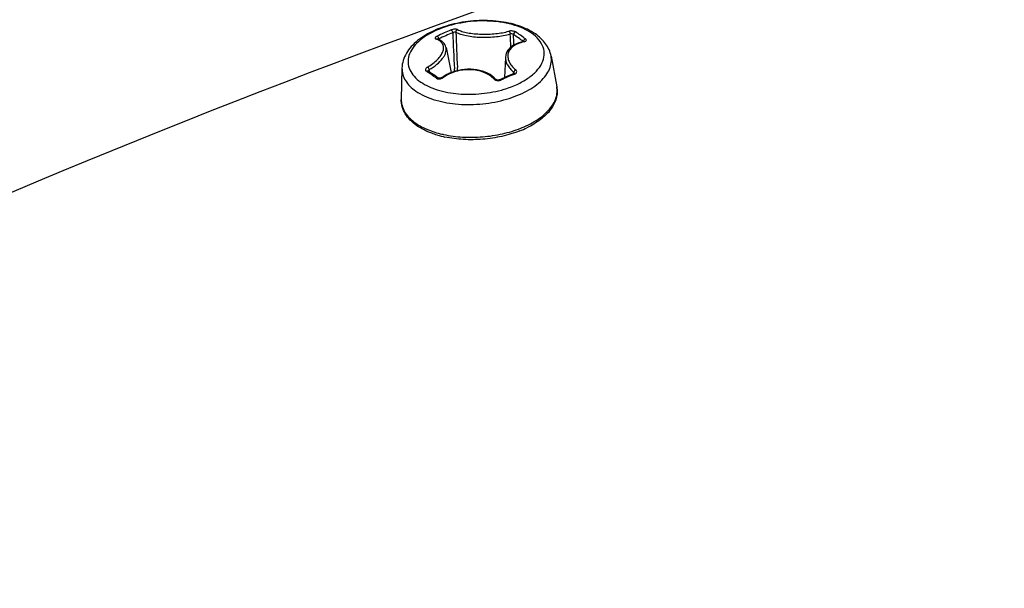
# Model space of a CAD drawing. Header units: millimetres. Extents: x 0 to 420, y 0 to 297.
# Tile 458 of 502: x 344.98 to 349.37, y 245.89 to 248.42. Entities that reach past the tile are written whole.
import ezdxf

# ---------------------------------------------------------------- set-up
doc = ezdxf.new("R2010")
doc.units = ezdxf.units.MM
doc.header["$LTSCALE"] = 23.1
doc.layers.get('0').update_dxf_attribs({"linetype": 'CONTINUOUS'})

msp = doc.modelspace()

# ---------------------------------------------------------------- linework, layer by layer
at = {"color": 7, "linetype": 'CONTINUOUS'}
for p, q in [((346.8419, 248.3377), (346.8418, 248.3378)), ((346.8486, 248.335), (346.8419, 248.3377)), ((346.8496, 248.3345), (346.8486, 248.338)), ((346.8557, 248.3314), (346.8486, 248.335)), ((346.8619, 248.3273), (346.8557, 248.3314)), ((346.8672, 248.3228), (346.8619, 248.3273)), ((346.8718, 248.3178), (346.8672, 248.3228)), ((346.8755, 248.3125), (346.8718, 248.3178)), ((346.8783, 248.3068), (346.8755, 248.3125)), ((346.8803, 248.3008), (346.8783, 248.3068)), ((347.1763, 248.3064), (347.1687, 248.3006)), ((347.1849, 248.3117), (347.1763, 248.3064)), ((347.1946, 248.3164), (347.1849, 248.3117)), ((347.205, 248.3204), (347.1946, 248.3164)), ((347.2162, 248.3238), (347.205, 248.3204)), ((347.2261, 248.3261), (347.2162, 248.3238)), ((347.2257, 248.3279), (347.2255, 248.3264)), ((347.2255, 248.326), (347.2255, 248.3264)), ((347.2261, 248.326), (347.2255, 248.3264)), ((347.2267, 248.3262), (347.2261, 248.3261)), ((347.2276, 248.3265), (347.2267, 248.3262)), ((347.2282, 248.3267), (347.2276, 248.3265)), ((347.2287, 248.3269), (347.2282, 248.3267)), ((347.2289, 248.327), (347.2287, 248.3269)), ((346.8807, 248.2989), (346.8803, 248.3008)), ((346.8807, 248.299), (346.9038, 248.1879)), ((347.1467, 248.2653), (347.1456, 248.2573)), ((347.1489, 248.273), (347.1467, 248.2653)), ((347.1523, 248.2805), (347.1489, 248.273)), ((347.1567, 248.2876), (347.1523, 248.2805)), ((347.1622, 248.2943), (347.1567, 248.2876)), ((347.1687, 248.3006), (347.1622, 248.2943)), ((347.3487, 248.2617), (347.3742, 248.1251)), ((347.1455, 248.2558), (347.1417, 248.1657)), ((347.1456, 248.2573), (347.1455, 248.2557)), ((346.6844, 248.2076), (346.6813, 248.0686)), ((346.8081, 248.1898), (346.8011, 248.1945)), ((346.8088, 248.1894), (346.8058, 248.2012)), ((346.8122, 248.1871), (346.8081, 248.1898)), ((346.8164, 248.1843), (346.8122, 248.1871)), ((346.8234, 248.1795), (346.8164, 248.1843)), ((346.8305, 248.1745), (346.8234, 248.1795)), ((346.8346, 248.1716), (346.8305, 248.1745)), ((346.8387, 248.1687), (346.8346, 248.1716)), ((346.8724, 248.1723), (346.8618, 248.1653)), ((346.8841, 248.179), (346.8724, 248.1723)), ((346.8964, 248.1849), (346.8841, 248.179)), ((346.9092, 248.1901), (346.8964, 248.1849)), ((346.9223, 248.1944), (346.9092, 248.1901)), ((346.9186, 248.1932), (346.918, 248.2049)), ((346.9357, 248.1979), (346.9223, 248.1944)), ((346.932, 248.1969), (346.9314, 248.2099)), ((346.9493, 248.2005), (346.9357, 248.1979)), ((346.9631, 248.2022), (346.9493, 248.2005)), ((346.9768, 248.2031), (346.9631, 248.2022)), ((346.9905, 248.2031), (346.9768, 248.2031)), ((347.0041, 248.2022), (346.9905, 248.2031)), ((347.0173, 248.2004), (347.0041, 248.2022)), ((347.0303, 248.1977), (347.0173, 248.2004)), ((347.0428, 248.1942), (347.0303, 248.1977)), ((347.0548, 248.1898), (347.0428, 248.1942)), ((347.0661, 248.1846), (347.0548, 248.1898)), ((347.0768, 248.1787), (347.0661, 248.1846)), ((347.0867, 248.1719), (347.0768, 248.1787)), ((347.0958, 248.1645), (347.0867, 248.1719)), ((347.1624, 248.1748), (347.1514, 248.1701)), ((347.1733, 248.1795), (347.1624, 248.1748)), ((347.1826, 248.1833), (347.1733, 248.1795)), ((347.182, 248.1831), (347.1826, 248.1896)), ((347.1831, 248.1835), (347.1826, 248.1833)), ((347.1838, 248.1839), (347.1831, 248.1835)), ((347.1844, 248.1843), (347.1838, 248.1839)), ((347.1847, 248.1846), (347.1844, 248.1843)), ((347.1849, 248.1848), (347.1847, 248.1846)), ((346.8458, 248.1636), (346.8387, 248.1687)), ((346.846, 248.1634), (346.8458, 248.1636)), ((346.8466, 248.1632), (346.846, 248.1634)), ((346.8474, 248.1629), (346.8466, 248.1632)), ((346.8483, 248.1626), (346.8474, 248.1629)), ((346.8495, 248.1625), (346.8483, 248.1626)), ((346.8509, 248.1624), (346.8495, 248.1625)), ((346.8525, 248.1624), (346.8509, 248.1624)), ((346.8541, 248.1626), (346.8525, 248.1624)), ((346.8558, 248.1629), (346.8541, 248.1626)), ((346.8574, 248.1634), (346.8558, 248.1629)), ((346.859, 248.1639), (346.8574, 248.1634)), ((346.8605, 248.1646), (346.859, 248.1639)), ((346.8618, 248.1653), (346.8605, 248.1646)), ((347.1029, 248.1576), (347.0958, 248.1645)), ((347.1032, 248.1573), (347.1029, 248.1576)), ((347.1039, 248.1568), (347.1032, 248.1573)), ((347.1047, 248.1562), (347.1039, 248.1568)), ((347.1058, 248.1557), (347.1047, 248.1562)), ((347.107, 248.1552), (347.1058, 248.1557)), ((347.1085, 248.1548), (347.107, 248.1552)), ((347.11, 248.1545), (347.1085, 248.1548)), ((347.1117, 248.1544), (347.11, 248.1545)), ((347.1133, 248.1543), (347.1117, 248.1544)), ((347.115, 248.1544), (347.1133, 248.1543)), ((347.1166, 248.1546), (347.115, 248.1544)), ((347.118, 248.155), (347.1166, 248.1546)), ((347.1193, 248.1554), (347.118, 248.155)), ((347.1201, 248.1558), (347.1193, 248.1554)), ((347.1295, 248.1602), (347.1201, 248.1558)), ((347.1405, 248.1652), (347.1295, 248.1602)), ((347.1514, 248.1701), (347.1405, 248.1652))]:
    msp.add_line(p, q, dxfattribs=at)
for centre, radius, start, end in [((347.3144, 247.3606), 1.097, 112.0098, 115.5761), ((347.3202, 247.3523), 1.0927, 112.0146, 115.5653), ((363.1239, 249.0318), 16.227, 182.35375, 182.92093), ((362.6843, 248.9559), 15.7706, 182.13738, 182.7112), ((327.4484, 247.204), 19.7521, 3.18529, 3.35583), ((325.519, 247.2104), 21.6925, 2.90783, 3.02985), ((346.7629, 247.7048), 0.7749, 55.3537, 57.3217), ((346.768, 247.7106), 0.782, 55.3535, 57.3197), ((346.7372, 247.6657), 0.8364, 53.4847, 55.3642), ((346.8089, 248.2598), 0.082, 66.9608, 70.4109), ((346.8115, 248.2661), 0.0752, 65.554, 66.9304), ((346.7328, 247.6609), 0.828, 53.4819, 55.3649), ((347.2641, 248.152), 0.1765, 101.4111, 102.3259), ((347.224, 248.351), 0.0265, 281.4145, 281.6924), ((346.2468, 247.3557), 1.0004, 55.3641, 56.8975), ((346.8066, 248.1945), 0.00506, 180.6185, 184.2585), ((346.199, 247.2868), 1.0842, 53.9026, 55.3555), ((347.6694, 247.003), 1.2735, 112.2523, 115.3244), ((347.1793, 248.1849), 0.00551, 357.7754, 1.3916), ((346.8503, 248.1884), 0.0284, 296.3604, 302.2709), ((346.852, 248.1858), 0.0252, 302.3081, 305.2868), ((346.7808, 248.0665), 0.0995, 178.7441, 182.6204), ((346.9716, 248.3479), 0.4572, 253.5802, 257.878), ((346.9722, 248.384), 0.4828, 256.8877, 257.7662), ((347.0463, 248.3451), 0.4478, 291.3484, 295.7782), ((347.0364, 248.3886), 0.4822, 291.5759, 292.4174)]:
    msp.add_arc(centre, radius, start, end, dxfattribs=at)
for points, knots in [([(335.6507, 242.3708), (337.7736, 243.9181), (342.1785, 246.6247), (346.9884, 248.5386), (349.4067, 249.2373)], [0, 0, 0, 0, 0.510671, 1, 1, 1, 1]), ([(347.2788, 248.36), (347.2562, 248.3756), (347.2025, 248.4005), (347.1126, 248.4192), (347.015, 248.4216), (346.9175, 248.4077), (346.8283, 248.3786), (346.7644, 248.3416), (346.7251, 248.3048), (346.703, 248.275), (346.6884, 248.2423), (346.6846, 248.2191), (346.6844, 248.2076)], [0, 0, 0, 0, 0.117755, 0.250033, 0.391843, 0.534887, 0.670475, 0.792406, 0.847925, 0.900373, 0.950732, 1, 1, 1, 1]), ([(347.2617, 248.3634), (347.2494, 248.3719), (347.2214, 248.387), (347.1561, 248.4095), (347.0624, 248.4217), (346.9477, 248.413), (346.8565, 248.3869), (346.7946, 248.3549), (346.7579, 248.3278), (346.7307, 248.2977), (346.7141, 248.2654), (346.7096, 248.2317), (346.718, 248.199), (346.7383, 248.1693), (346.7573, 248.1533), (346.7681, 248.1458)], [0, 0, 0, 0, 0.059854, 0.126722, 0.276391, 0.435131, 0.585819, 0.653498, 0.714258, 0.767764, 0.814878, 0.858011, 0.900896, 0.947361, 1, 1, 1, 1]), ([(346.8408, 248.3501), (346.8388, 248.3491), (346.8361, 248.3476), (346.8335, 248.3449), (346.8323, 248.343), (346.832, 248.3411), (346.8331, 248.3386), (346.835, 248.3376), (346.8364, 248.3371)], [0, 0, 0, 0, 0.346361, 0.482683, 0.593809, 0.686467, 0.775342, 1, 1, 1, 1]), ([(346.8408, 248.3501), (346.8429, 248.3493), (346.8462, 248.3452), (346.8482, 248.3407), (346.8486, 248.338)], [0, 0, 0, 0, 0.451563, 1, 1, 1, 1]), ([(346.9319, 248.3793), (346.9302, 248.3801), (346.9258, 248.3811), (346.9161, 248.3812), (346.9082, 248.3796), (346.9033, 248.3776)], [0, 0, 0, 0, 0.196509, 0.451687, 1, 1, 1, 1]), ([(346.9033, 248.3776), (346.9053, 248.3768), (346.9086, 248.3726), (346.9103, 248.368), (346.9106, 248.3653)], [0, 0, 0, 0, 0.448827, 1, 1, 1, 1]), ([(346.9247, 248.3677), (346.9227, 248.3684), (346.9176, 248.3679), (346.913, 248.3666), (346.9106, 248.3653)], [0, 0, 0, 0, 0.44152, 1, 1, 1, 1]), ([(346.9319, 248.3793), (346.9297, 248.3785), (346.9258, 248.3751), (346.9245, 248.3701), (346.9247, 248.3677)], [0, 0, 0, 0, 0.493159, 1, 1, 1, 1]), ([(346.9247, 248.3677), (346.9314, 248.3643), (346.9469, 248.3583), (346.9838, 248.3491), (347.0374, 248.344), (347.1029, 248.3467), (347.1465, 248.3544), (347.1666, 248.3603)], [0, 0, 0, 0, 0.091572, 0.20173, 0.463097, 0.744444, 1, 1, 1, 1]), ([(346.9319, 248.3793), (346.9382, 248.3761), (346.9529, 248.3707), (346.9879, 248.3624), (347.0385, 248.3577), (347.1005, 248.36), (347.1418, 248.367), (347.1609, 248.3722)], [0, 0, 0, 0, 0.091094, 0.201065, 0.462694, 0.744499, 1, 1, 1, 1]), ([(347.1395, 248.1138), (347.1592, 248.1197), (347.196, 248.1333), (347.2449, 248.1601), (347.2831, 248.1917), (347.309, 248.2268), (347.3206, 248.2646), (347.3155, 248.3026), (347.2948, 248.337), (347.2737, 248.3551), (347.2617, 248.3634)], [0, 0, 0, 0, 0.168767, 0.322139, 0.457122, 0.573717, 0.676351, 0.774464, 0.879546, 1, 1, 1, 1]), ([(347.1902, 248.3688), (347.1883, 248.37), (347.1838, 248.3718), (347.174, 248.3737), (347.1659, 248.3736), (347.1609, 248.3722)], [0, 0, 0, 0, 0.219724, 0.483122, 1, 1, 1, 1]), ([(347.1609, 248.3722), (347.1628, 248.3712), (347.1656, 248.3672), (347.1667, 248.3627), (347.1666, 248.3603)], [0, 0, 0, 0, 0.464284, 1, 1, 1, 1]), ([(347.1813, 248.357), (347.1793, 248.3585), (347.1743, 248.3602), (347.1692, 248.3607), (347.1666, 248.3603)], [0, 0, 0, 0, 0.490889, 1, 1, 1, 1]), ([(347.1902, 248.3688), (347.1877, 248.3683), (347.1832, 248.3648), (347.1812, 248.3597), (347.1813, 248.357)], [0, 0, 0, 0, 0.489677, 1, 1, 1, 1]), ([(347.3487, 248.2617), (347.3469, 248.2715), (347.3408, 248.2907), (347.3199, 248.3264), (347.2962, 248.348), (347.2788, 248.36)], [0, 0, 0, 0, 0.240843, 0.485673, 1, 1, 1, 1]), ([(346.7983, 248.2123), (346.8066, 248.2173), (346.822, 248.2276), (346.8421, 248.2448), (346.8573, 248.2625), (346.8671, 248.2802), (346.8709, 248.2974), (346.8677, 248.3134), (346.8575, 248.3264), (346.8479, 248.3322), (346.8426, 248.3346)], [0, 0, 0, 0, 0.177586, 0.339568, 0.482072, 0.603513, 0.706273, 0.798429, 0.8926, 1, 1, 1, 1]), ([(346.8364, 248.3371), (346.8368, 248.3374), (346.8385, 248.3381), (346.8406, 248.3382), (346.8419, 248.3377)], [0, 0, 0, 0, 0.266999, 1, 1, 1, 1]), ([(346.8486, 248.338), (346.8483, 248.3379), (346.8472, 248.3374), (346.8461, 248.3368), (346.8454, 248.3363)], [0, 0, 0, 0, 0.285458, 1, 1, 1, 1]), ([(347.2265, 248.3245), (347.2179, 248.3226), (347.202, 248.3178), (347.1811, 248.3068), (347.1656, 248.2924), (347.1566, 248.275), (347.1551, 248.2557), (347.161, 248.2361), (347.1733, 248.217), (347.1847, 248.2057), (347.1911, 248.2002)], [0, 0, 0, 0, 0.150636, 0.28424, 0.401802, 0.508468, 0.613455, 0.726711, 0.854825, 1, 1, 1, 1]), ([(347.2348, 248.338), (347.2338, 248.3377), (347.2295, 248.3358), (347.2264, 248.3314), (347.2257, 248.3279)], [0, 0, 0, 0, 0.235817, 1, 1, 1, 1]), ([(347.2292, 248.325), (347.229, 248.3253), (347.2281, 248.3259), (347.2269, 248.3263), (347.2261, 248.3261)], [0, 0, 0, 0, 0.288714, 1, 1, 1, 1]), ([(347.2293, 248.3251), (347.2314, 248.3255), (347.2348, 248.3265), (347.2382, 248.3295), (347.2388, 248.3323), (347.238, 248.3352), (347.2362, 248.337), (347.2348, 248.338)], [0, 0, 0, 0, 0.316529, 0.545021, 0.641997, 0.7437, 1, 1, 1, 1]), ([(346.8058, 248.2012), (346.8177, 248.2081), (346.839, 248.2226), (346.8613, 248.2443), (346.8735, 248.2623), (346.8808, 248.2783), (346.8823, 248.2913), (346.8807, 248.2989)], [0, 0, 0, 0, 0.31896, 0.594711, 0.71353, 0.819526, 1, 1, 1, 1]), ([(347.1378, 248.0658), (347.1697, 248.0742), (347.2278, 248.0952), (347.2906, 248.1354), (347.3257, 248.1736), (347.3427, 248.2024), (347.3511, 248.2323), (347.3504, 248.2523), (347.3487, 248.2617)], [0, 0, 0, 0, 0.316862, 0.589108, 0.70616, 0.811319, 0.907621, 1, 1, 1, 1]), ([(347.1455, 248.2557), (347.1453, 248.2501), (347.1468, 248.2383), (347.1542, 248.2211), (347.1664, 248.2044), (347.1768, 248.1944), (347.1826, 248.1896)], [0, 0, 0, 0, 0.214772, 0.449031, 0.710048, 1, 1, 1, 1]), ([(346.6844, 248.2076), (346.6842, 248.1982), (346.6866, 248.179), (346.699, 248.1515), (346.7193, 248.1264), (346.7368, 248.1122), (346.7464, 248.1055)], [0, 0, 0, 0, 0.226038, 0.461024, 0.716567, 1, 1, 1, 1]), ([(346.7983, 248.2123), (346.7962, 248.2111), (346.7926, 248.2083), (346.7892, 248.2031), (346.7892, 248.1973), (346.7917, 248.1947), (346.7931, 248.1937)], [0, 0, 0, 0, 0.313107, 0.569839, 0.781419, 1, 1, 1, 1]), ([(346.7931, 248.1937), (346.7944, 248.1946), (346.797, 248.1957), (346.8, 248.1952), (346.8011, 248.1945)], [0, 0, 0, 0, 0.53809, 1, 1, 1, 1]), ([(346.7983, 248.2123), (346.8, 248.2111), (346.8029, 248.2074), (346.805, 248.2034), (346.8058, 248.2012)], [0, 0, 0, 0, 0.469991, 1, 1, 1, 1]), ([(346.8058, 248.2012), (346.8052, 248.2007), (346.8031, 248.199), (346.8016, 248.1964), (346.8016, 248.1944)], [0, 0, 0, 0, 0.287691, 1, 1, 1, 1]), ([(347.0956, 248.1581), (347.083, 248.1715), (347.0486, 248.193), (346.9876, 248.2042), (346.9235, 248.1959), (346.8838, 248.1774), (346.8666, 248.1652)], [0, 0, 0, 0, 0.223813, 0.47659, 0.742905, 1, 1, 1, 1]), ([(347.1911, 248.2002), (347.189, 248.1993), (347.1853, 248.1961), (347.183, 248.1918), (347.1826, 248.1896)], [0, 0, 0, 0, 0.507352, 1, 1, 1, 1]), ([(347.1848, 248.185), (347.1848, 248.1854), (347.1846, 248.1871), (347.1836, 248.1887), (347.1826, 248.1896)], [0, 0, 0, 0, 0.237627, 1, 1, 1, 1]), ([(347.1871, 248.1816), (347.1868, 248.182), (347.1855, 248.183), (347.1836, 248.1837), (347.1826, 248.1833)], [0, 0, 0, 0, 0.316918, 1, 1, 1, 1]), ([(347.1871, 248.1816), (347.1892, 248.1824), (347.1928, 248.1846), (347.196, 248.1898), (347.1953, 248.1959), (347.1927, 248.1989), (347.1911, 248.2002)], [0, 0, 0, 0, 0.279837, 0.514642, 0.739754, 1, 1, 1, 1]), ([(346.7681, 248.1458), (346.7905, 248.1304), (346.8456, 248.1063), (346.9381, 248.0899), (347.0391, 248.0911), (347.1068, 248.104), (347.1395, 248.1138)], [0, 0, 0, 0, 0.212955, 0.46296, 0.73269, 1, 1, 1, 1]), ([(346.8378, 248.1629), (346.8391, 248.1637), (346.8417, 248.165), (346.8448, 248.1643), (346.8458, 248.1636)], [0, 0, 0, 0, 0.547456, 1, 1, 1, 1]), ([(346.8378, 248.1629), (346.841, 248.1605), (346.8501, 248.1588), (346.8588, 248.1609), (346.8629, 248.163)], [0, 0, 0, 0, 0.459742, 1, 1, 1, 1]), ([(346.8666, 248.1652), (346.8662, 248.1654), (346.8651, 248.1661), (346.8634, 248.1664), (346.8627, 248.1659)], [0, 0, 0, 0, 0.332802, 1, 1, 1, 1]), ([(347.0956, 248.1581), (347.0969, 248.1587), (347.0994, 248.1594), (347.1021, 248.1584), (347.1029, 248.1576)], [0, 0, 0, 0, 0.560223, 1, 1, 1, 1]), ([(347.0956, 248.1581), (347.0972, 248.1564), (347.1058, 248.1507), (347.1176, 248.1507), (347.1247, 248.1541)], [0, 0, 0, 0, 0.230769, 1, 1, 1, 1]), ([(347.1247, 248.1541), (347.1243, 248.1544), (347.1231, 248.1555), (347.1211, 248.1563), (347.1201, 248.1558)], [0, 0, 0, 0, 0.327301, 1, 1, 1, 1]), ([(346.7464, 248.1055), (346.7699, 248.0892), (346.8275, 248.0636), (346.9245, 248.0451), (347.0309, 248.0445), (347.1028, 248.0564), (347.1378, 248.0658)], [0, 0, 0, 0, 0.212535, 0.461258, 0.730525, 1, 1, 1, 1]), ([(347.2203, 247.9428), (347.2448, 247.953), (347.2891, 247.9756), (347.3422, 248.0199), (347.3695, 248.064), (347.3767, 248.0997), (347.3757, 248.1168), (347.3742, 248.1251)], [0, 0, 0, 0, 0.311422, 0.578161, 0.801197, 0.90192, 1, 1, 1, 1]), ([(347.3742, 248.1251), (347.3758, 248.1165), (347.377, 248.0988), (347.3711, 248.0629), (347.3477, 248.0191), (347.3013, 247.9751), (347.2625, 247.9522), (347.2411, 247.9418)], [0, 0, 0, 0, 0.107764, 0.216776, 0.446567, 0.705682, 1, 1, 1, 1]), ([(346.751, 247.9513), (346.7404, 247.9587), (346.721, 247.9745), (346.6981, 248.0031), (346.684, 248.0349), (346.6811, 248.0575), (346.6813, 248.0686)], [0, 0, 0, 0, 0.272739, 0.525716, 0.765532, 1, 1, 1, 1]), ([(346.6814, 248.0619), (346.6818, 248.0527), (346.6854, 248.0338), (346.6987, 248.0072), (346.7192, 247.9827), (346.7365, 247.9687), (346.7461, 247.9621)], [0, 0, 0, 0, 0.225327, 0.461188, 0.71736, 1, 1, 1, 1]), ([(346.7461, 247.9621), (346.7624, 247.9508), (346.8002, 247.9313), (346.8408, 247.9188), (346.8626, 247.9137)], [0, 0, 0, 0, 0.469252, 1, 1, 1, 1]), ([(346.8423, 247.9094), (346.8337, 247.9119), (346.8019, 247.9224), (346.7712, 247.9373), (346.751, 247.9513)], [0, 0, 0, 0, 0.266973, 1, 1, 1, 1]), ([(346.8698, 247.9121), (346.8976, 247.9061), (346.9556, 247.8986), (347.0439, 247.8998), (347.1312, 247.9129), (347.1873, 247.9297), (347.2137, 247.9402)], [0, 0, 0, 0, 0.243991, 0.500035, 0.756061, 1, 1, 1, 1]), ([(347.2093, 247.928), (347.1836, 247.9179), (347.1292, 247.9017), (347.0445, 247.889), (346.9589, 247.8879), (346.9026, 247.8951), (346.8756, 247.9009)], [0, 0, 0, 0, 0.244493, 0.500045, 0.755574, 1, 1, 1, 1])]:
    msp.add_open_spline(points, degree=3, knots=knots, dxfattribs=at)

doc.saveas('drawing.dxf')
